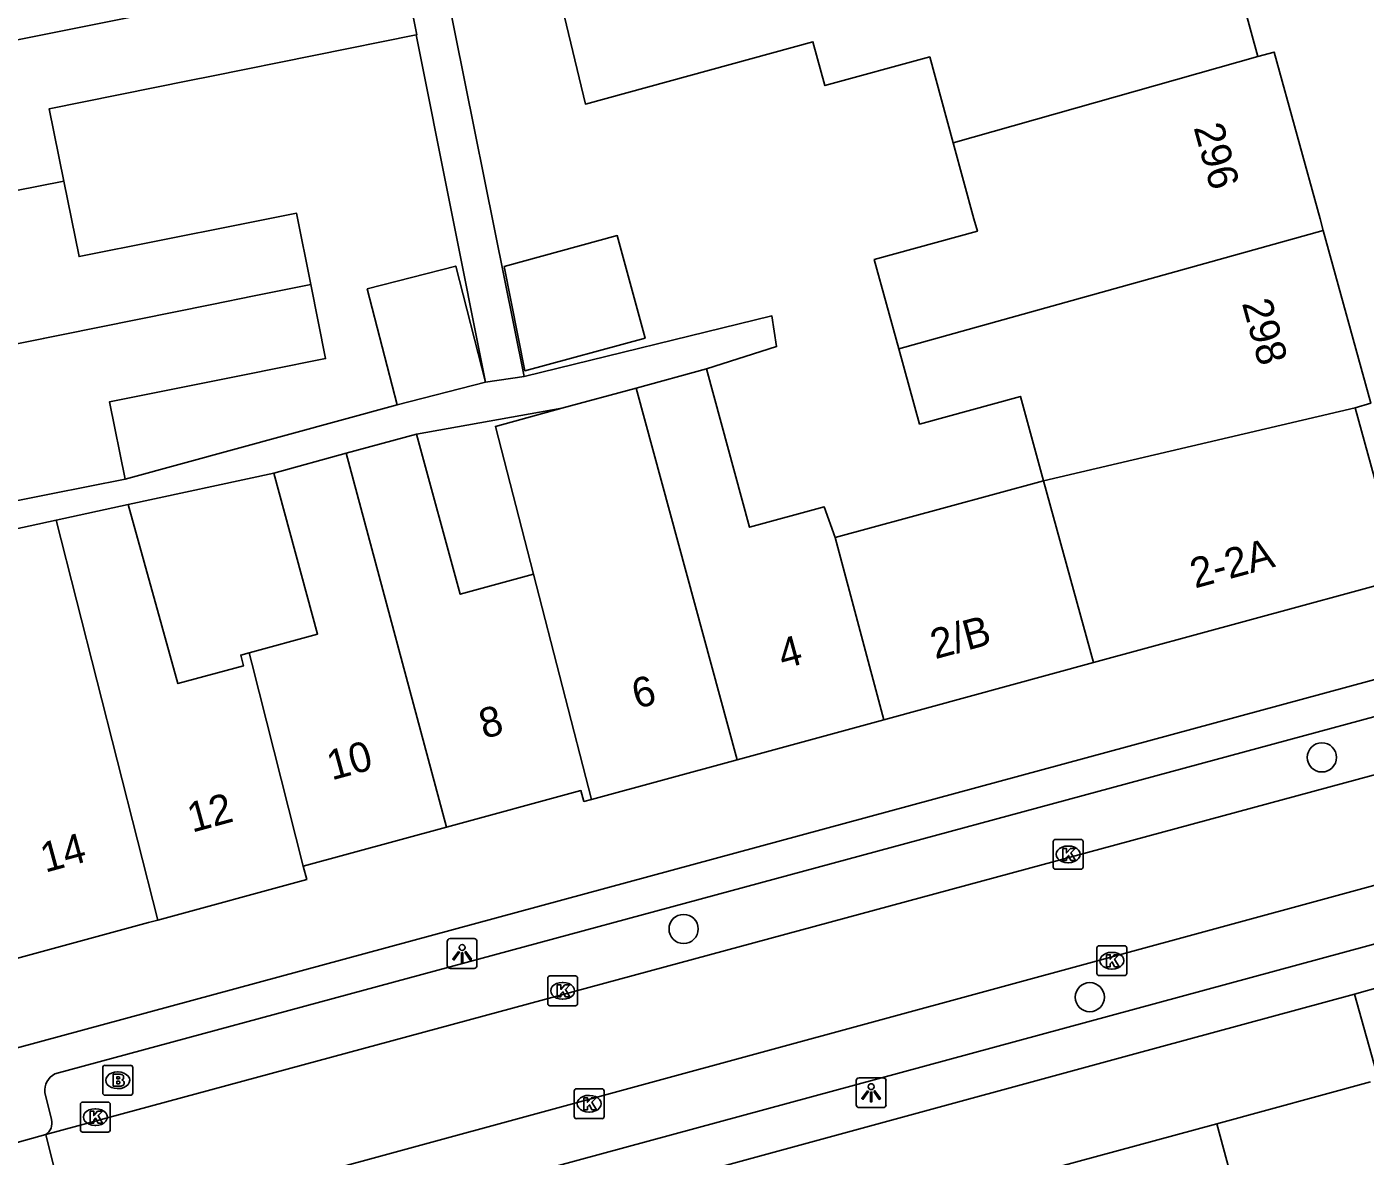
# Model space of a CAD drawing. Extents: x 162250 to 162654, y 380744 to 381605.
# Drawn here: x 162539.65 to 162584.47, y 380968.6 to 381006.43 of the extents above; entities that cross this region are included whole.
import ezdxf

# ---------------------------------------------------------------- set-up
doc = ezdxf.new("R2010")
doc.units = 0
for name, color, linetype in [('IMGEO_Boom', 7, 'Continuous'), ('IMGEO_Brandkraan', 7, 'Continuous'), ('IMGEO_Kolk', 7, 'Continuous'), ('IMGEO_Lichtpunt', 7, 'Continuous'), ('IMGEO_Pand', 7, 'Continuous'), ('IMGEO_Pand_nummerreeks', 7, 'Continuous'), ('IMGEO_Rijbaan_lokaal_open', 7, 'Continuous'), ('IMGEO_Voetpad_open', 7, 'Continuous')]:
    doc.layers.add(name, color=color, linetype=linetype)

msp = doc.modelspace()

# ---------------------------------------------------------------- linework, layer by layer
at = {"layer": 'IMGEO_Boom'}
for centre in [(162583.02, 380981.956), (162561.648, 380976.208), (162575.249, 380973.923)]:
    msp.add_circle(centre, 0.489, dxfattribs=at)
at = {"layer": 'IMGEO_Brandkraan'}
for p, q in [((162542.198, 380970.714), (162542.198, 380971.566)), ((162542.273, 380971.64), (162543.125, 380971.64)), ((162542.686, 380971.42), (162542.711, 380971.42)), ((162543.199, 380971.566), (162543.199, 380970.714)), ((162542.709, 380970.86), (162542.684, 380970.86)), ((162543.125, 380970.64), (162542.273, 380970.64))]:
    msp.add_line(p, q, dxfattribs=at)
for points in [[(162542.198, 380970.714), (162542.198, 380971.566)], [(162542.273, 380971.64), (162543.125, 380971.64)], [(162542.546, 380971.34), (162542.546, 380970.94), (162542.759, 380970.94)], [(162542.777, 380971.34), (162542.546, 380971.34)], [(162542.725, 380971.259), (162542.671, 380971.259), (162542.671, 380971.183)], [(162543.199, 380971.566), (162543.199, 380970.714)], [(162542.671, 380971.183), (162542.724, 380971.183)], [(162542.733, 380971.107), (162542.671, 380971.107), (162542.671, 380971.026)], [(162542.671, 380971.026), (162542.733, 380971.026)], [(162543.125, 380970.64), (162542.273, 380970.64)]]:
    msp.add_lwpolyline(points, dxfattribs=at)
for centre, radius, start, end in [((162542.275, 380971.564), 0.0765, 91.552, 178.448), ((162542.275, 380971.564), 0.0765, 91.552, 178.448), ((162542.726, 380971.221), 0.0379, 267.8285, 90.9355), ((162542.781, 380971.195), 0.145, 59.4692, 91.5367), ((162542.806, 380971.242), 0.0922, 285.5137, 58.1501), ((162543.123, 380971.564), 0.0765, 1.552, 88.448), ((162543.123, 380971.564), 0.0765, 1.552, 88.448), ((162542.734, 380971.066), 0.0404, 269.8759, 90.5077), ((162542.765, 380971.191), 0.251, 268.6676, 293.5347), ((162542.811, 380971.05), 0.105, 301.3115, 78.989), ((162542.275, 380970.716), 0.0765, 181.552, 268.448), ((162542.275, 380970.716), 0.0765, 181.552, 268.448), ((162543.123, 380970.716), 0.0765, 271.552, 358.448), ((162543.123, 380970.716), 0.0765, 271.552, 358.448)]:
    msp.add_arc(centre, radius, start, end, dxfattribs=at)
for centre, major_axis, ratio, start_param, end_param in [((162542.685, 380971.14), (-0.387, 0.002), 0.722429, 4.712389, 7.853982), ((162542.71, 380971.14), (-0.39, 0.002), 0.717154, 1.570796, 4.712389)]:
    msp.add_ellipse(centre, major_axis=major_axis, ratio=ratio, start_param=start_param, end_param=end_param, dxfattribs=at)
at = {"layer": 'IMGEO_Kolk'}
for p, q in [((162574.023, 380978.281), (162574.023, 380979.133)), ((162574.098, 380979.207), (162574.95, 380979.207)), ((162574.511, 380978.987), (162574.536, 380978.987)), ((162575.024, 380979.133), (162575.024, 380978.281)), ((162574.534, 380978.427), (162574.509, 380978.427)), ((162574.95, 380978.207), (162574.098, 380978.207)), ((162575.488, 380974.719), (162575.488, 380975.571)), ((162575.563, 380975.645), (162576.415, 380975.645)), ((162575.976, 380975.425), (162576.001, 380975.425)), ((162576.489, 380975.571), (162576.489, 380974.719)), ((162575.999, 380974.865), (162575.974, 380974.865)), ((162557.096, 380973.709), (162557.096, 380974.561)), ((162557.171, 380974.635), (162558.023, 380974.635)), ((162557.584, 380974.415), (162557.609, 380974.415)), ((162558.097, 380974.561), (162558.097, 380973.709)), ((162576.415, 380974.645), (162575.563, 380974.645)), ((162558.023, 380973.635), (162557.171, 380973.635)), ((162557.607, 380973.855), (162557.582, 380973.855)), ((162557.984, 380969.928), (162557.984, 380970.78)), ((162558.059, 380970.854), (162558.911, 380970.854)), ((162558.985, 380970.78), (162558.985, 380969.928)), ((162541.449, 380969.481), (162541.449, 380970.333)), ((162541.524, 380970.407), (162542.376, 380970.407)), ((162542.45, 380970.333), (162542.45, 380969.481)), ((162558.472, 380970.634), (162558.497, 380970.634)), ((162541.937, 380970.187), (162541.962, 380970.187)), ((162558.495, 380970.074), (162558.47, 380970.074)), ((162541.96, 380969.627), (162541.935, 380969.627)), ((162558.911, 380969.854), (162558.059, 380969.854)), ((162542.376, 380969.407), (162541.524, 380969.407))]:
    msp.add_line(p, q, dxfattribs=at)
for points in [[(162574.023, 380978.281), (162574.023, 380979.133)], [(162574.098, 380979.207), (162574.95, 380979.207)], [(162574.344, 380978.907), (162574.467, 380978.907), (162574.467, 380978.756), (162574.597, 380978.907), (162574.761, 380978.907), (162574.615, 380978.756), (162574.768, 380978.507), (162574.616, 380978.507), (162574.531, 380978.671), (162574.467, 380978.604), (162574.467, 380978.507), (162574.344, 380978.507), (162574.344, 380978.907)], [(162575.024, 380979.133), (162575.024, 380978.281)], [(162574.95, 380978.207), (162574.098, 380978.207)], [(162575.488, 380974.719), (162575.488, 380975.571)], [(162575.563, 380975.645), (162576.415, 380975.645)], [(162575.809, 380975.345), (162575.932, 380975.345), (162575.932, 380975.194), (162576.062, 380975.345), (162576.226, 380975.345), (162576.08, 380975.194), (162576.233, 380974.945), (162576.081, 380974.945), (162575.996, 380975.109), (162575.932, 380975.042), (162575.932, 380974.945), (162575.809, 380974.945), (162575.809, 380975.345)], [(162576.489, 380975.571), (162576.489, 380974.719)], [(162557.096, 380973.709), (162557.096, 380974.561)], [(162557.171, 380974.635), (162558.023, 380974.635)], [(162558.097, 380974.561), (162558.097, 380973.709)], [(162576.415, 380974.645), (162575.563, 380974.645)], [(162557.417, 380974.335), (162557.54, 380974.335), (162557.54, 380974.184), (162557.67, 380974.335), (162557.834, 380974.335), (162557.688, 380974.184), (162557.841, 380973.935), (162557.689, 380973.935), (162557.604, 380974.099), (162557.54, 380974.032), (162557.54, 380973.935), (162557.417, 380973.935), (162557.417, 380974.335)], [(162558.023, 380973.635), (162557.171, 380973.635)], [(162557.984, 380969.928), (162557.984, 380970.78)], [(162558.059, 380970.854), (162558.911, 380970.854)], [(162558.985, 380970.78), (162558.985, 380969.928)], [(162541.449, 380969.481), (162541.449, 380970.333)], [(162541.524, 380970.407), (162542.376, 380970.407)], [(162542.45, 380970.333), (162542.45, 380969.481)], [(162558.305, 380970.554), (162558.428, 380970.554), (162558.428, 380970.403), (162558.558, 380970.554), (162558.722, 380970.554), (162558.576, 380970.403), (162558.729, 380970.154), (162558.577, 380970.154), (162558.492, 380970.318), (162558.428, 380970.251), (162558.428, 380970.154), (162558.305, 380970.154), (162558.305, 380970.554)], [(162541.77, 380970.107), (162541.893, 380970.107), (162541.893, 380969.956), (162542.023, 380970.107), (162542.187, 380970.107), (162542.041, 380969.956), (162542.194, 380969.707), (162542.042, 380969.707), (162541.957, 380969.871), (162541.893, 380969.804), (162541.893, 380969.707), (162541.77, 380969.707), (162541.77, 380970.107)], [(162558.911, 380969.854), (162558.059, 380969.854)], [(162542.376, 380969.407), (162541.524, 380969.407)]]:
    msp.add_lwpolyline(points, dxfattribs=at)
for centre, start, end in [((162574.1, 380979.131), 91.552, 178.448), ((162574.1, 380979.131), 91.552, 178.448), ((162574.948, 380979.131), 1.552, 88.448), ((162574.948, 380979.131), 1.552, 88.448), ((162574.1, 380978.283), 181.552, 268.448), ((162574.1, 380978.283), 181.552, 268.448), ((162574.948, 380978.283), 271.552, 358.448), ((162574.948, 380978.283), 271.552, 358.448), ((162575.565, 380975.569), 91.552, 178.448), ((162575.565, 380975.569), 91.552, 178.448), ((162576.413, 380975.569), 1.552, 88.448), ((162576.413, 380975.569), 1.552, 88.448), ((162557.173, 380974.559), 91.552, 178.448), ((162557.173, 380974.559), 91.552, 178.448), ((162558.021, 380974.559), 1.552, 88.448), ((162558.021, 380974.559), 1.552, 88.448), ((162575.565, 380974.721), 181.552, 268.448), ((162575.565, 380974.721), 181.552, 268.448), ((162576.413, 380974.721), 271.552, 358.448), ((162576.413, 380974.721), 271.552, 358.448), ((162557.173, 380973.711), 181.552, 268.448), ((162557.173, 380973.711), 181.552, 268.448), ((162558.021, 380973.711), 271.552, 358.448), ((162558.021, 380973.711), 271.552, 358.448), ((162558.061, 380970.778), 91.552, 178.448), ((162558.061, 380970.778), 91.552, 178.448), ((162558.909, 380970.778), 1.552, 88.448), ((162558.909, 380970.778), 1.552, 88.448), ((162541.526, 380970.331), 91.552, 178.448), ((162541.526, 380970.331), 91.552, 178.448), ((162542.374, 380970.331), 1.552, 88.448), ((162542.374, 380970.331), 1.552, 88.448), ((162558.061, 380969.93), 181.552, 268.448), ((162558.061, 380969.93), 181.552, 268.448), ((162558.909, 380969.93), 271.552, 358.448), ((162558.909, 380969.93), 271.552, 358.448), ((162541.526, 380969.483), 181.552, 268.448), ((162541.526, 380969.483), 181.552, 268.448), ((162542.374, 380969.483), 271.552, 358.448), ((162542.374, 380969.483), 271.552, 358.448)]:
    msp.add_arc(centre, 0.0765, start, end, dxfattribs=at)
for centre, major_axis, ratio, start_param, end_param in [((162574.51, 380978.707), (-0.387, 0.002), 0.722429, 4.712389, 7.853982), ((162574.535, 380978.707), (-0.39, 0.002), 0.717154, 1.570796, 4.712389), ((162575.975, 380975.145), (-0.387, 0.002), 0.722429, 4.712389, 7.853982), ((162576, 380975.145), (-0.39, 0.002), 0.717154, 1.570796, 4.712389), ((162557.583, 380974.135), (-0.387, 0.002), 0.722429, 4.712389, 7.853982), ((162557.608, 380974.135), (-0.39, 0.002), 0.717154, 1.570796, 4.712389), ((162558.471, 380970.354), (-0.387, 0.002), 0.722429, 4.712389, 7.853982), ((162558.496, 380970.354), (-0.39, 0.002), 0.717154, 1.570796, 4.712389), ((162541.936, 380969.907), (-0.387, 0.002), 0.722429, 4.712389, 7.853982), ((162541.961, 380969.907), (-0.39, 0.002), 0.717154, 1.570796, 4.712389)]:
    msp.add_ellipse(centre, major_axis=major_axis, ratio=ratio, start_param=start_param, end_param=end_param, dxfattribs=at)
at = {"layer": 'IMGEO_Lichtpunt'}
for p, q in [((162553.731, 380975.79), (162553.731, 380974.983)), ((162553.731, 380975.79), (162553.731, 380974.983)), ((162554.633, 380975.885), (162553.825, 380975.885)), ((162554.633, 380975.885), (162553.825, 380975.885)), ((162554.727, 380974.983), (162554.727, 380975.79)), ((162554.727, 380974.983), (162554.727, 380975.79)), ((162553.825, 380974.889), (162554.633, 380974.889)), ((162553.825, 380974.889), (162554.633, 380974.889)), ((162568.33, 380971.222), (162567.522, 380971.222)), ((162568.33, 380971.222), (162567.522, 380971.222)), ((162567.428, 380971.127), (162567.428, 380970.32)), ((162567.428, 380971.127), (162567.428, 380970.32)), ((162568.424, 380970.32), (162568.424, 380971.127)), ((162568.424, 380970.32), (162568.424, 380971.127)), ((162567.522, 380970.226), (162568.33, 380970.226)), ((162567.522, 380970.226), (162568.33, 380970.226))]:
    msp.add_line(p, q, dxfattribs=at)
for points in [[(162554.105, 380975.454), (162554.144, 380975.426), (162553.956, 380975.164), (162553.918, 380975.191), (162554.105, 380975.454)], [(162554.207, 380975.406), (162554.254, 380975.406), (162554.254, 380975.084), (162554.207, 380975.084), (162554.207, 380975.406)], [(162554.317, 380975.426), (162554.355, 380975.453), (162554.542, 380975.191), (162554.503, 380975.163), (162554.317, 380975.426)], [(162567.802, 380970.791), (162567.841, 380970.763), (162567.653, 380970.501), (162567.615, 380970.528), (162567.802, 380970.791)], [(162568.014, 380970.763), (162568.052, 380970.79), (162568.239, 380970.528), (162568.2, 380970.5), (162568.014, 380970.763)], [(162567.904, 380970.743), (162567.951, 380970.743), (162567.951, 380970.421), (162567.904, 380970.421), (162567.904, 380970.743)]]:
    msp.add_lwpolyline(points, dxfattribs=at)
for centre in [(162554.23, 380975.588), (162567.927, 380970.925)]:
    msp.add_circle(centre, 0.0994, dxfattribs=at)
for centre, start, end in [((162553.825, 380975.79), 90, 180), ((162553.825, 380975.79), 90, 180), ((162554.633, 380975.79), 0, 90), ((162554.633, 380975.79), 0, 90), ((162553.825, 380974.983), 180, 270), ((162553.825, 380974.983), 180, 270), ((162554.633, 380974.983), 270, 0), ((162554.633, 380974.983), 270, 360), ((162567.522, 380971.127), 90, 180), ((162567.522, 380971.127), 90, 180), ((162568.33, 380971.127), 0, 90), ((162568.33, 380971.127), 0, 90), ((162567.522, 380970.32), 180, 270), ((162567.522, 380970.32), 180, 270), ((162568.33, 380970.32), 270, 0), ((162568.33, 380970.32), 270, 360)]:
    msp.add_arc(centre, 0.0946, start, end, dxfattribs=at)
at = {"layer": 'IMGEO_Pand'}
for points in [[(162580.879, 381005.431), (162579.314, 381011.149), (162569.137, 381008.362), (162568.561, 381010.465)], [(162552.232, 381008.563), (162545.356, 381007.19), (162544.2, 381006.959), (162532.586, 381004.64)], [(162552.232, 381008.563), (162552.716, 381006.163), (162552.689, 381006.158)], [(162570.676, 381002.535), (162569.887, 381005.416), (162566.381, 381004.457), (162565.979, 381005.926), (162558.357, 381003.841), (162557.513, 381007.372)], [(162552.689, 381006.158), (162545.842, 381004.778), (162545.102, 381004.629), (162540.408, 381003.683), (162540.895, 381001.26)], [(162580.879, 381005.431), (162570.676, 381002.535)], [(162583.068, 380999.609), (162582.961, 381000), (162581.427, 381005.581), (162580.879, 381005.431)], [(162568.856, 380995.636), (162568.029, 380998.635), (162571.483, 380999.587), (162571.37, 381000), (162570.676, 381002.535)], [(162540.895, 381001.26), (162534.486, 381000), (162533.553, 380999.816)], [(162540.895, 381001.26), (162541.148, 381000), (162541.404, 380998.728), (162546.792, 380999.804), (162548.687, 381000.183), (162549.164, 380997.798)], [(162568.856, 380995.636), (162583.068, 380999.609)], [(162584.129, 380993.669), (162584.66, 380993.815), (162583.068, 380999.609)], [(162555.639, 380998.401), (162556.333, 380994.899), (162560.358, 380995.997), (162559.425, 380999.433), (162555.639, 380998.401)], [(162555.014, 380994.529), (162554.016, 380998.412), (162551.052, 380997.65), (162552.05, 380993.767)], [(162534.55, 380994.844), (162545.854, 380997.129), (162547.269, 380997.415), (162549.164, 380997.798)], [(162549.164, 380997.798), (162549.66, 380995.314), (162547.764, 380994.935), (162547.281, 380994.839), (162542.426, 380993.869), (162542.944, 380991.274)], [(162573.702, 380991.217), (162572.924, 380994.049), (162569.55, 380993.118), (162568.856, 380995.636)], [(162552.05, 380993.767), (162555.014, 380994.529)], [(162560.053, 380994.327), (162562.41, 380994.969)], [(162562.41, 380994.969), (162563.855, 380989.665), (162566.354, 380990.346), (162566.724, 380989.316)], [(162557.567, 380993.649), (162560.053, 380994.327)], [(162563.435, 380981.877), (162560.053, 380994.327)], [(162557.567, 380993.649), (162555.347, 380993.043), (162556.621, 380988.088)], [(162584.129, 380993.669), (162573.702, 380991.217)], [(162575.368, 380985.129), (162585.707, 380987.946), (162584.129, 380993.669)], [(162550.347, 380992.14), (162552.705, 380992.782)], [(162556.621, 380988.088), (162554.166, 380987.419), (162552.705, 380992.782)], [(162547.922, 380991.479), (162550.347, 380992.14)], [(162550.347, 380992.14), (162553.71, 380979.617)], [(162547.922, 380991.479), (162549.392, 380986.082), (162547.102, 380985.458)], [(162542.944, 380991.274), (162540.466, 380990.779), (162535.562, 380989.8)], [(162573.702, 380991.217), (162570.422, 380990.323), (162566.724, 380989.316)], [(162575.368, 380985.129), (162573.702, 380991.217)], [(162540.641, 380989.9), (162543.044, 380990.421)], [(162547.102, 380985.458), (162546.818, 380985.381), (162546.915, 380985.027), (162544.712, 380984.427), (162543.044, 380990.421)], [(162535.754, 380988.839), (162540.641, 380989.9)], [(162540.641, 380989.9), (162544.039, 380976.505)], [(162566.724, 380989.316), (162568.351, 380983.216)], [(162535.754, 380988.839), (162537.223, 380982.367), (162539.181, 380975.181), (162543.728, 380976.42), (162544.039, 380976.505)], [(162556.621, 380988.088), (162558.558, 380980.548)], [(162548.909, 380978.309), (162547.192, 380985.113), (162547.102, 380985.458)], [(162568.351, 380983.216), (162575.368, 380985.129)], [(162563.435, 380981.877), (162568.351, 380983.216)], [(162558.558, 380980.548), (162563.435, 380981.877)], [(162553.71, 380979.617), (162558.21, 380980.844), (162558.309, 380980.48), (162558.558, 380980.548)], [(162548.909, 380978.309), (162553.71, 380979.617)], [(162544.039, 380976.505), (162549.03, 380977.865), (162548.909, 380978.309)], [(162579.5, 380969.684), (162584.645, 380971.084)], [(162574.106, 380968.216), (162579.5, 380969.684)], [(162581.583, 380961.995), (162579.5, 380969.684)]]:
    msp.add_lwpolyline(points, dxfattribs=at)
at = {"layer": 'IMGEO_Rijbaan_lokaal_open'}
for points in [[(162590.794, 380983), (162540.292, 380969.32)], [(162541.171, 380965.788), (162591.116, 380979.399)], [(162540.292, 380969.32), (162539.13, 380968.997)], [(162541.171, 380965.788), (162540.292, 380969.32)]]:
    msp.add_lwpolyline(points, dxfattribs=at)
at = {"layer": 'IMGEO_Voetpad_open'}
for points in [[(162556.31, 380994.716), (162551.343, 381019.404)], [(162552.689, 381006.158), (162555.014, 380994.529)], [(162556.31, 380994.716), (162564.606, 380996.74), (162564.759, 380995.716), (162562.41, 380994.969)], [(162555.014, 380994.529), (162556.31, 380994.716)], [(162542.944, 380991.274), (162552.05, 380993.767)], [(162552.705, 380992.782), (162557.567, 380993.649)], [(162543.044, 380990.421), (162547.922, 380991.479)], [(162590.435, 380986.089), (162536.403, 380971.431)], [(162540.595, 380971.351), (162589.751, 380984.66)], [(162590.805, 380977.343), (162542.492, 380964.217)], [(162593.598, 380976.705), (162584.115, 380974.027)], [(162584.115, 380974.027), (162576.636, 380971.989), (162538.378, 380961.566)], [(162584.115, 380974.027), (162584.917, 380971.158)], [(162540.484, 380969.822), (162540.256, 380970.73)]]:
    msp.add_lwpolyline(points, dxfattribs=at)
for centre, radius, start, end in [((162540.877, 380970.794), 0.624, 116.8661, 185.8742), ((162540.023, 380969.71), 0.474, 304.5204, 13.6189)]:
    msp.add_arc(centre, radius, start, end, dxfattribs=at)

# ---------------------------------------------------------------- texts
at = {"layer": 'IMGEO_Pand_nummerreeks'}
for s, rotation, p in [('296', 285.3736, (162578.72, 381003.055)), ('298', 285.3546, (162580.338, 380997.17)), ('2-2A', 15.2407, (162578.77, 380987.611)), ('2/B', 15.2521, (162570.072, 380985.24)), ('4', 15.2431, (162564.974, 380984.908)), ('6', 15.2431, (162560.078, 380983.574)), ('8', 15.2457, (162554.96, 380982.57)), ('10', 15.2457, (162549.865, 380981.182)), ('12', 15.2438, (162545.192, 380979.431)), ('14', 15.2438, (162540.271, 380978.09))]:
    msp.add_text(s, height=1, rotation=rotation, dxfattribs=at).set_placement(p)

doc.saveas('drawing.dxf')
